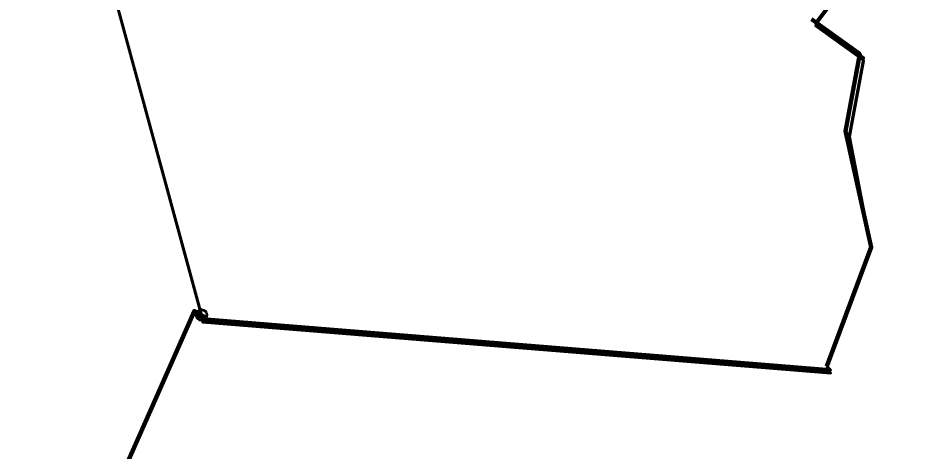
# Model space of a CAD drawing. Extents: x -1643653 to 4543381, y 1624270 to 13878484.
# Drawn here: x 694532 to 702806, y 8936452 to 8940464 of the extents above; entities that cross this region are included whole.
import ezdxf

# ---------------------------------------------------------------- set-up
doc = ezdxf.new("R2010")
doc.units = 0
doc.header["$LTSCALE"] = 200
doc.header["$PDMODE"] = 32
doc.header["$PDSIZE"] = 100
for name, color, linetype, lineweight in [('1', 7, 'Continuous', 13), ('26', 7, 'Continuous', 106), ('27', 7, 'Continuous', 53), ('28', 7, 'Continuous', 53)]:
    doc.layers.add(name, color=color, linetype=linetype, lineweight=lineweight)

msp = doc.modelspace()

# ---------------------------------------------------------------- linework, layer by layer
at = {"layer": '1', "lineweight": 25}
msp.add_spline([(814781, 9009175.5), (814787.2, 9009173.4), (814796.9, 9009173.4), (814799.4, 9009172.4), (814805.1, 9009174.5), (814805.6, 9009176.5), (814811.7, 9009179.5), (814811.7, 9009179.5), (814801.5, 9009181), (814790.7, 9009181.5), (814784.1, 9009183.1), (814777.4, 9009185.1), (814778.4, 9009175.5)], degree=3, dxfattribs=at)
at = {"layer": '26'}
msp.add_line((696242, 8937672.8), (702061.8, 8937200.5), dxfattribs=at)
for points in [[(702025.1, 8937237.2), (702436.4, 8938341.1), (702199.9, 8939413.4), (702330.3, 8940129.1), (701882.2, 8940452.1)], [(689144, 8929228.6), (690630.4, 8932417.3), (694006.3, 8932872.8), (696166.5, 8937750.6), (696283.3, 8937683.8)]]:
    msp.add_lwpolyline(points, dxfattribs=at)
at = {"layer": '27'}
for points in [[(693618, 8947943.7), (693970.9, 8946009.9), (696233.8, 8937712.1), (696283.3, 8937683.8), (696242, 8937672.8), (702061.8, 8937200.5), (702025.1, 8937237.2)], [(689144, 8929228.6), (690630.4, 8932417.3), (694006.3, 8932872.8), (696166.5, 8937750.6), (696233.8, 8937712.1), (693984.4, 8945960.3)], [(701918.9, 8940415.3), (705690.1, 8945380.8), (705684.5, 8945517.6), (705947.1, 8945499.3), (705947.1, 8945499.3)], [(702025.1, 8937237.2), (702436.4, 8938341.1), (702236.6, 8939376.7), (702367, 8940092.4), (701918.9, 8940415.3)]]:
    msp.add_lwpolyline(points, dxfattribs=at)
msp.add_point((696233.8, 8937712.1), dxfattribs=at)
at = {"layer": '28'}
for points in [[(701918.9, 8940415.3), (705690.1, 8945380.8), (705684.5, 8945517.6)], [(701918.9, 8940389.2), (705690.1, 8945354.7), (705684.5, 8945491.4)], [(702025.1, 8937237.2), (702436.4, 8938341.1), (702236.6, 8939376.7), (702367, 8940092.4), (701918.9, 8940415.3)], [(702025.1, 8937211.1), (702436.4, 8938315), (702236.6, 8939350.5), (702367, 8940066.2), (701918.9, 8940389.2)], [(689144, 8929228.6), (690630.4, 8932417.3), (694006.3, 8932872.8), (696166.5, 8937750.6), (696283.3, 8937683.8), (696242, 8937672.8), (702061.8, 8937200.5), (702025.1, 8937237.2)], [(689144, 8929202.5), (690630.4, 8932391.1), (694006.3, 8932846.6), (696166.5, 8937724.4), (696283.3, 8937657.6), (696242, 8937646.6), (702061.8, 8937174.3), (702025.1, 8937211.1)]]:
    msp.add_lwpolyline(points, dxfattribs=at)

doc.saveas('drawing.dxf')
